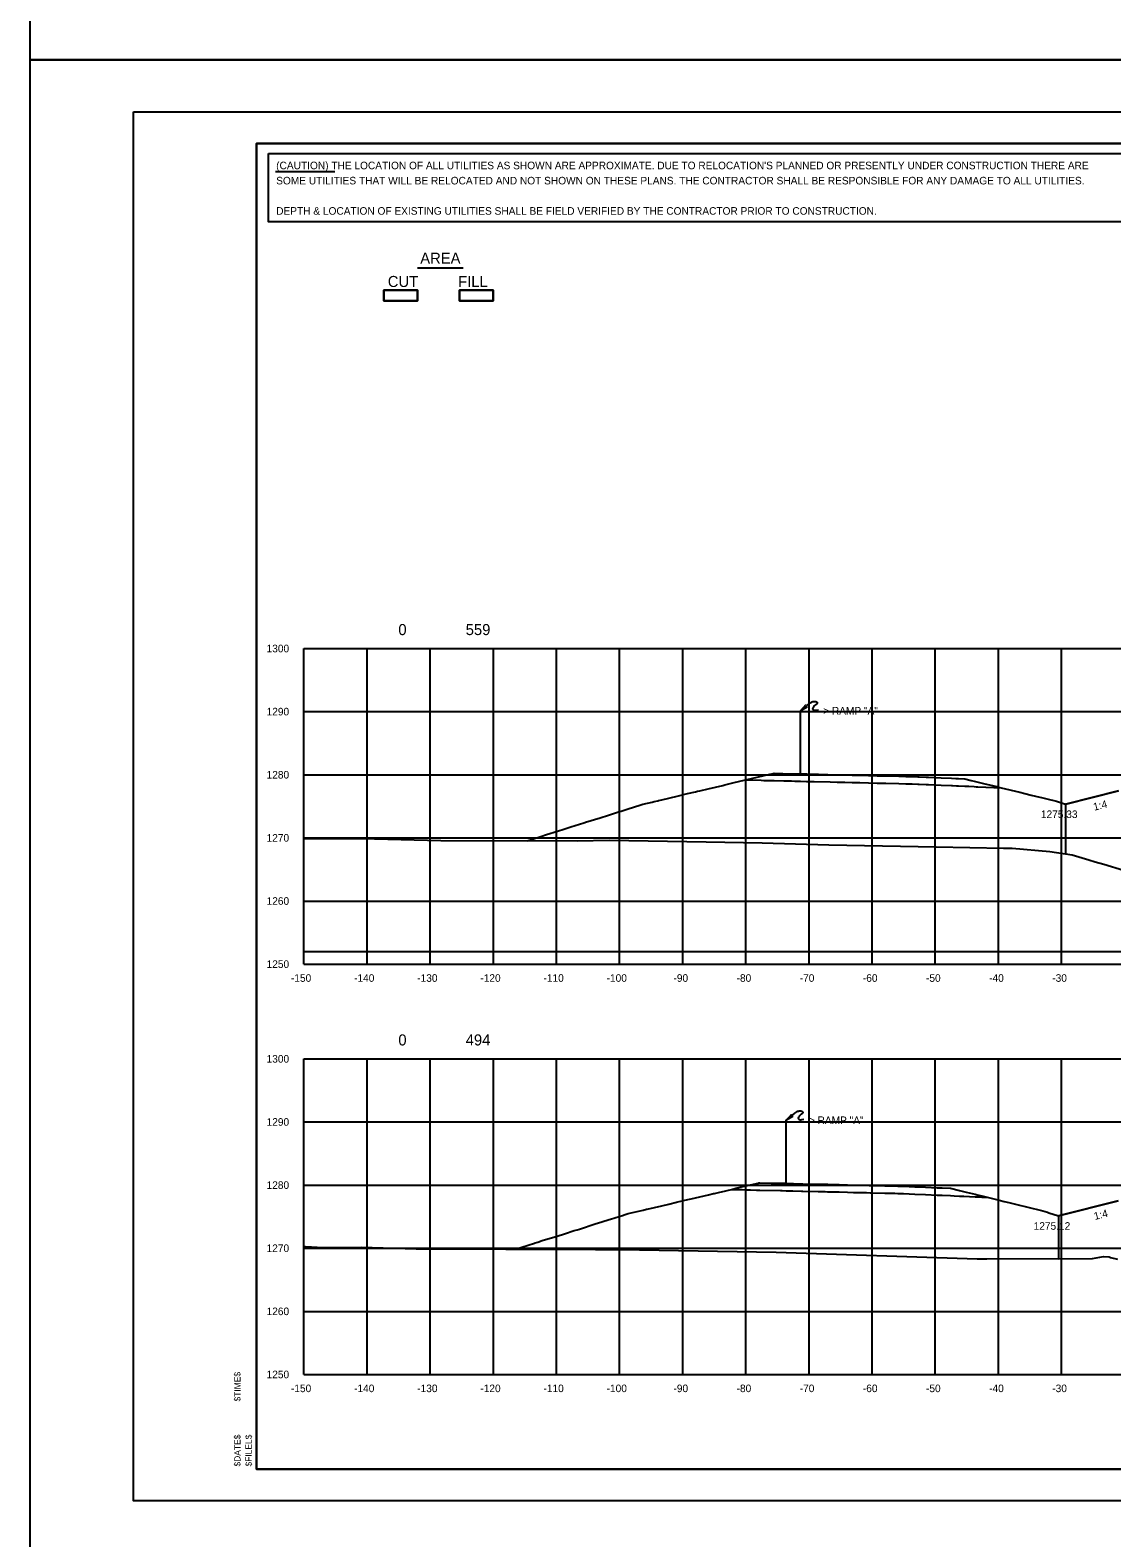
# Model space of a CAD drawing. Extents: x 2148105 to 2149976, y 144169 to 149705.
# Drawn here: x 2148219.9 to 2148391.3, y 147551 to 147789.9 of the extents above; entities that cross this region are included whole.
import ezdxf

# ---------------------------------------------------------------- set-up
doc = ezdxf.new("R2010")
doc.units = 0
for name, color, linetype in [('INR_Tracking', 7, 'Continuous'), ('PH1a-2-RampC', 7, 'Continuous'), ('PH1a-PR-DividingStrip', 7, 'Continuous'), ('PH1a-PR-Drives', 7, 'Continuous'), ('PH1a-PR-ServRd', 7, 'Continuous'), ('PH1a-TempConn-Shld', 7, 'Continuous'), ('PR-AttenuatorPad', 7, 'Continuous'), ('PR_Align_PC', 7, 'Continuous'), ('PR_Align_Ramp_E', 7, 'Continuous'), ('PR_Align_Ramp_J', 7, 'Continuous'), ('PR_Storm_Conc_Box_PH1B', 7, 'Continuous'), ('PR_Storm_Conc_Pipe', 7, 'Continuous'), ('PR_Storm_Conc_Pipe_PH1B', 7, 'Continuous'), ('PR_Storm_Inlet_CICI_PH1B', 7, 'Continuous'), ('PR_Storm_MH', 7, 'Continuous'), ('PR_Storm_MH_PH1B', 7, 'Continuous'), ('PR_Storm_Standard_Median_Drain_PH1B', 7, 'Continuous'), ('PR_Storm_Txt_PH1B', 7, 'Continuous'), ('TopCut', 7, 'Continuous'), ('TOPO_BRIDGE_Pier Cap', 7, 'Continuous')]:
    doc.layers.add(name, color=color, linetype=linetype)

msp = doc.modelspace()

# ---------------------------------------------------------------- linework, layer by layer
at = {"layer": 'INR_Tracking'}
for points in [[(2148383.97, 147667.24), (2148383.98, 147667.25), (2148392.34, 147669.34)], [(2148382.82, 147602.03), (2148382.83, 147602.03), (2148392.3, 147604.4)]]:
    msp.add_lwpolyline(points, dxfattribs=at)
at = {"layer": 'PH1a-PR-ServRd'}
msp.add_lwpolyline([(2148570.82, 147561.91), (2148255.82, 147561.91), (2148255.82, 147771.91), (2148570.82, 147771.91)], close=True, dxfattribs=at)
at = {"layer": 'PH1a-TempConn-Shld'}
msp.add_line((2148263.32, 147643.91), (2148563.32, 147643.91), dxfattribs=at)
at = {"layer": 'PR-AttenuatorPad'}
for p, q in [((2148341.97, 147672.05), (2148341.97, 147682.05)), ((2148339.69, 147607.19), (2148339.69, 147617.19))]:
    msp.add_line(p, q, dxfattribs=at)
for points in [[(2148341.97, 147682.05), (2148342.48, 147682.6), (2148342.74, 147682.91), (2148342.82, 147682.74), (2148342.97, 147682.62), (2148341.97, 147682.05)], [(2148342.98, 147682.86), (2148343.33, 147683.15), (2148343.49, 147683.28), (2148343.59, 147683.36), (2148343.69, 147683.41), (2148343.78, 147683.46), (2148343.9, 147683.5), (2148344.04, 147683.53), (2148344.13, 147683.53), (2148344.21, 147683.53), (2148344.3, 147683.53), (2148344.37, 147683.51), (2148344.42, 147683.5), (2148344.47, 147683.48), (2148344.52, 147683.45), (2148344.55, 147683.42), (2148344.59, 147683.38), (2148344.62, 147683.32), (2148344.62, 147683.26), (2148344.61, 147683.22), (2148344.55, 147683.15), (2148344.36, 147682.99), (2148344.18, 147682.83), (2148344.1, 147682.75), (2148344.04, 147682.68), (2148343.97, 147682.58), (2148343.94, 147682.52), (2148343.9, 147682.43), (2148343.89, 147682.36), (2148343.91, 147682.27), (2148343.95, 147682.2), (2148344, 147682.17), (2148344.06, 147682.15), (2148344.17, 147682.13), (2148344.3, 147682.14), (2148344.46, 147682.15), (2148344.8, 147682.19)], [(2148339.69, 147617.19), (2148340.21, 147617.74), (2148340.47, 147618.04), (2148340.55, 147617.88), (2148340.69, 147617.76), (2148339.69, 147617.19)], [(2148340.7, 147618), (2148341.05, 147618.29), (2148341.21, 147618.42), (2148341.31, 147618.49), (2148341.41, 147618.55), (2148341.51, 147618.6), (2148341.63, 147618.63), (2148341.76, 147618.66), (2148341.85, 147618.67), (2148341.94, 147618.67), (2148342.02, 147618.67), (2148342.09, 147618.65), (2148342.14, 147618.64), (2148342.2, 147618.62), (2148342.24, 147618.59), (2148342.28, 147618.56), (2148342.31, 147618.52), (2148342.34, 147618.46), (2148342.34, 147618.4), (2148342.33, 147618.36), (2148342.28, 147618.29), (2148342.09, 147618.13), (2148341.9, 147617.97), (2148341.82, 147617.89), (2148341.76, 147617.82), (2148341.7, 147617.72), (2148341.66, 147617.66), (2148341.62, 147617.57), (2148341.61, 147617.49), (2148341.64, 147617.41), (2148341.68, 147617.34), (2148341.73, 147617.31), (2148341.78, 147617.28), (2148341.9, 147617.27), (2148342.03, 147617.27), (2148342.19, 147617.29), (2148342.52, 147617.33)]]:
    msp.add_lwpolyline(points, dxfattribs=at)
at = {"layer": 'PR_Align_PC'}
msp.add_line((2148281.28, 147752.21), (2148288.56, 147752.21), dxfattribs=at)
for points in [[(2148275.98, 147748.66), (2148281.29, 147748.66), (2148281.29, 147746.97), (2148275.98, 147746.97)], [(2148275.98, 147748.66), (2148281.29, 147748.66), (2148281.29, 147746.97), (2148275.98, 147746.97)], [(2148287.98, 147748.66), (2148293.29, 147748.66), (2148293.29, 147746.97), (2148287.98, 147746.97)], [(2148287.98, 147748.66), (2148293.29, 147748.66), (2148293.29, 147746.97), (2148287.98, 147746.97)]]:
    msp.add_lwpolyline(points, close=True, dxfattribs=at)
at = {"layer": 'PR_Align_Ramp_E'}
for points in [[(2148219.95, 148025.16), (2148579.95, 148025.16), (2148579.95, 147785.16), (2148219.95, 147785.16)], [(2148219.95, 147785.16), (2148579.95, 147785.16), (2148579.95, 147545.16), (2148219.95, 147545.16)]]:
    msp.add_lwpolyline(points, close=True, dxfattribs=at)
at = {"layer": 'PR_Align_Ramp_J'}
msp.add_lwpolyline([(2148236.32, 147776.91), (2148576.32, 147776.91), (2148576.32, 147556.91), (2148236.32, 147556.91)], close=True, dxfattribs=at)
at = {"layer": 'PR_Storm_Conc_Box_PH1B'}
for p, q in [((2148263.32, 147691.91), (2148563.32, 147691.91)), ((2148263.32, 147641.91), (2148263.32, 147691.91)), ((2148273.32, 147641.91), (2148273.32, 147691.91)), ((2148283.32, 147641.91), (2148283.32, 147691.91)), ((2148293.32, 147641.91), (2148293.32, 147691.91)), ((2148303.32, 147641.91), (2148303.32, 147691.91)), ((2148313.32, 147641.91), (2148313.32, 147691.91)), ((2148323.32, 147641.91), (2148323.32, 147691.91)), ((2148333.32, 147641.91), (2148333.32, 147691.91)), ((2148343.32, 147641.91), (2148343.32, 147691.91)), ((2148353.32, 147641.91), (2148353.32, 147691.91)), ((2148363.32, 147641.91), (2148363.32, 147691.91)), ((2148373.32, 147641.91), (2148373.32, 147691.91)), ((2148383.32, 147641.91), (2148383.32, 147691.91)), ((2148263.32, 147681.91), (2148563.32, 147681.91)), ((2148263.32, 147671.91), (2148563.32, 147671.91)), ((2148263.32, 147661.91), (2148563.32, 147661.91)), ((2148263.32, 147651.91), (2148563.32, 147651.91)), ((2148263.32, 147641.91), (2148563.32, 147641.91)), ((2148263.32, 147626.91), (2148563.32, 147626.91)), ((2148263.32, 147576.91), (2148263.32, 147626.91)), ((2148273.32, 147576.91), (2148273.32, 147626.91)), ((2148283.32, 147576.91), (2148283.32, 147626.91)), ((2148293.32, 147576.91), (2148293.32, 147626.91)), ((2148303.32, 147576.91), (2148303.32, 147626.91)), ((2148313.32, 147576.91), (2148313.32, 147626.91)), ((2148323.32, 147576.91), (2148323.32, 147626.91)), ((2148333.32, 147576.91), (2148333.32, 147626.91)), ((2148343.32, 147576.91), (2148343.32, 147626.91)), ((2148353.32, 147576.91), (2148353.32, 147626.91)), ((2148363.32, 147576.91), (2148363.32, 147626.91)), ((2148373.32, 147576.91), (2148373.32, 147626.91)), ((2148383.32, 147576.91), (2148383.32, 147626.91)), ((2148263.32, 147616.91), (2148563.32, 147616.91)), ((2148263.32, 147606.91), (2148563.32, 147606.91)), ((2148263.32, 147596.91), (2148563.32, 147596.91)), ((2148263.32, 147586.91), (2148563.32, 147586.91)), ((2148263.32, 147576.91), (2148563.32, 147576.91))]:
    msp.add_line(p, q, dxfattribs=at)
at = {"layer": 'PR_Storm_Conc_Pipe'}
for points in [[(2148298.66, 147661.46), (2148300.7, 147662.1), (2148300.83, 147662.14), (2148301.75, 147662.43), (2148302.26, 147662.59), (2148304.32, 147663.25), (2148305.59, 147663.65), (2148307.65, 147664.3), (2148307.8, 147664.34), (2148307.94, 147664.39), (2148310.24, 147665.11), (2148311.56, 147665.53), (2148313.14, 147666.03), (2148313.55, 147666.16), (2148315.01, 147666.62), (2148315.18, 147666.67), (2148316.99, 147667.25), (2148318.48, 147667.59), (2148318.8, 147667.67), (2148319.36, 147667.8), (2148319.46, 147667.83), (2148320.01, 147667.96), (2148322.43, 147668.53), (2148324.09, 147668.92), (2148325.36, 147669.22), (2148325.68, 147669.29), (2148326.05, 147669.38), (2148327.36, 147669.69), (2148329.67, 147670.23), (2148329.99, 147670.31), (2148331.27, 147670.61), (2148333.28, 147671.08), (2148333.29, 147671.08), (2148333.29, 147671.09), (2148333.31, 147671.09), (2148333.36, 147671.09), (2148335.73, 147671.03), (2148336.16, 147671.02), (2148336.91, 147671), (2148337.01, 147671), (2148337.17, 147671), (2148337.56, 147670.99), (2148337.8, 147670.98), (2148339.31, 147670.95), (2148340.53, 147670.92), (2148341.07, 147670.9), (2148341.97, 147670.88), (2148342.92, 147670.86), (2148343.07, 147670.86), (2148343.15, 147670.85), (2148344.15, 147670.83), (2148346.68, 147670.77), (2148347.77, 147670.74), (2148348.47, 147670.73), (2148348.98, 147670.72), (2148350.13, 147670.69), (2148351.39, 147670.66), (2148354.1, 147670.59), (2148354.88, 147670.58), (2148354.9, 147670.57), (2148355.01, 147670.57), (2148355.49, 147670.56), (2148357.57, 147670.51), (2148358.63, 147670.49), (2148359.65, 147670.46), (2148360.55, 147670.42), (2148360.78, 147670.41), (2148361.86, 147670.37), (2148362.25, 147670.35), (2148364.25, 147670.26), (2148365.87, 147670.19), (2148366.06, 147670.19), (2148366.69, 147670.16), (2148367.01, 147670.15), (2148367.98, 147670.1), (2148368.62, 147670.08), (2148369.49, 147670.04), (2148369.82, 147670.02), (2148370.05, 147670.01), (2148372.59, 147669.9), (2148372.74, 147669.9), (2148373.11, 147669.88), (2148373.76, 147669.85), (2148376.73, 147669.13), (2148377.48, 147668.95), (2148378.5, 147668.7), (2148379.2, 147668.52), (2148380.35, 147668.24), (2148380.99, 147668.08), (2148382.54, 147667.7), (2148383.97, 147667.24)], [(2148296.83, 147596.77), (2148299.86, 147597.72), (2148299.94, 147597.75), (2148300.34, 147597.87), (2148301.07, 147598.11), (2148303.4, 147598.84), (2148304.59, 147599.21), (2148306.11, 147599.69), (2148306.57, 147599.84), (2148306.94, 147599.95), (2148309.46, 147600.75), (2148310.48, 147601.07), (2148311.65, 147601.44), (2148311.89, 147601.51), (2148313.94, 147602.16), (2148314.02, 147602.18), (2148314.67, 147602.39), (2148317.05, 147602.95), (2148317.57, 147603.07), (2148317.58, 147603.07), (2148317.66, 147603.09), (2148319.99, 147603.64), (2148321.11, 147603.9), (2148322.34, 147604.19), (2148323.44, 147604.45), (2148324.14, 147604.61), (2148324.65, 147604.73), (2148327.41, 147605.38), (2148328.19, 147605.56), (2148328.36, 147605.6), (2148329.21, 147605.8), (2148329.45, 147605.86), (2148331.02, 147606.23), (2148331.73, 147606.21), (2148332.71, 147606.19), (2148333.45, 147606.17), (2148334.04, 147606.16), (2148334.99, 147606.13), (2148335.23, 147606.13), (2148335.27, 147606.13), (2148335.52, 147606.12), (2148338.81, 147606.04), (2148339.09, 147606.03), (2148339.69, 147606.02), (2148340.64, 147606), (2148340.76, 147605.99), (2148342.11, 147605.96), (2148342.35, 147605.96), (2148344.75, 147605.9), (2148345.9, 147605.87), (2148346.27, 147605.86), (2148346.53, 147605.86), (2148348.09, 147605.82), (2148349.44, 147605.79), (2148350.35, 147605.76), (2148352.31, 147605.72), (2148352.43, 147605.71), (2148352.98, 147605.7), (2148353.41, 147605.69), (2148355.33, 147605.65), (2148356.52, 147605.62), (2148356.9, 147605.61), (2148357.41, 147605.6), (2148357.98, 147605.57), (2148358.08, 147605.57), (2148358.29, 147605.56), (2148360.06, 147605.48), (2148361.76, 147605.41), (2148363.6, 147605.33), (2148363.67, 147605.33), (2148363.86, 147605.32), (2148364.39, 147605.29), (2148365.75, 147605.24), (2148366.29, 147605.21), (2148367.14, 147605.18), (2148367.52, 147605.16), (2148367.82, 147605.15), (2148369.63, 147605.07), (2148370.35, 147605.04), (2148370.68, 147605.02), (2148371.55, 147604.99), (2148373.46, 147604.52), (2148374.23, 147604.33), (2148374.95, 147604.15), (2148375.41, 147604.04), (2148376.45, 147603.79), (2148377.77, 147603.46), (2148380.34, 147602.83), (2148381.08, 147602.6), (2148381.18, 147602.56), (2148381.3, 147602.52), (2148381.31, 147602.52), (2148382.82, 147602.03)]]:
    msp.add_lwpolyline(points, dxfattribs=at)
at = {"layer": 'PR_Storm_Conc_Pipe_PH1B'}
msp.add_lwpolyline([(2148255.82, 147561.91), (2148570.82, 147561.91), (2148570.82, 147771.91), (2148255.82, 147771.91)], close=True, dxfattribs=at)
msp.add_lwpolyline([(2148255.82, 147561.91), (2148570.82, 147561.91), (2148570.82, 147771.91), (2148255.82, 147771.91)], close=True, dxfattribs=at)
at = {"layer": 'PR_Storm_Inlet_CICI_PH1B'}
for points in [[(2148263.32, 147661.81), (2148263.51, 147661.8), (2148272.37, 147661.82), (2148285.01, 147661.5), (2148306.6, 147661.43), (2148311.69, 147661.57), (2148327.03, 147661.28), (2148335.91, 147661.13), (2148346.44, 147660.79), (2148363.47, 147660.5), (2148374.11, 147660.28), (2148375.52, 147660.29), (2148381.45, 147659.73), (2148384.99, 147659.21), (2148387.62, 147658.41), (2148388.62, 147658.12), (2148390.04, 147657.73), (2148393.15, 147656.79)], [(2148263.32, 147597.19), (2148263.58, 147597.19), (2148266.34, 147597.03), (2148272.4, 147597.05), (2148281.1, 147596.83), (2148309.48, 147596.73), (2148313.89, 147596.69), (2148316.47, 147596.64), (2148338.09, 147596.27), (2148369.94, 147595.25), (2148370.38, 147595.24), (2148371.46, 147595.23), (2148388.24, 147595.27), (2148389.99, 147595.59), (2148390.85, 147595.54), (2148391.05, 147595.44), (2148392.19, 147595.18)]]:
    msp.add_lwpolyline(points, dxfattribs=at)
at = {"layer": 'PR_Storm_MH'}
msp.add_line((2148258.8, 147767.46), (2148268.21, 147767.46), dxfattribs=at)
msp.add_lwpolyline([(2148257.69, 147770.34), (2148420.12, 147770.34), (2148420.12, 147759.47), (2148257.69, 147759.47)], close=True, dxfattribs=at)
at = {"layer": 'PR_Storm_Standard_Median_Drain_PH1B'}
for p, q in [((2148263.32, 147641.91), (2148263.32, 147691.91)), ((2148263.32, 147641.91), (2148563.32, 147641.91)), ((2148263.32, 147576.91), (2148263.32, 147626.91)), ((2148263.32, 147576.91), (2148563.32, 147576.91))]:
    msp.add_line(p, q, dxfattribs=at)
at = {"layer": 'PR_Storm_Txt_PH1B'}
for points in [[(2148333.31, 147671.09), (2148335.3, 147671.56), (2148336.91, 147671.94), (2148337.13, 147671.99), (2148337.17, 147672), (2148337.44, 147672.06), (2148337.8, 147672.15), (2148340.53, 147672.08), (2148341.07, 147672.07), (2148341.97, 147672.05), (2148342.92, 147672.03), (2148343.07, 147672.02), (2148344.01, 147672), (2148344.15, 147672), (2148344.81, 147671.98), (2148347.77, 147671.91), (2148348.47, 147671.89), (2148348.98, 147671.88), (2148350.13, 147671.85), (2148351.39, 147671.82), (2148354.1, 147671.76), (2148354.88, 147671.74), (2148354.9, 147671.74), (2148355.01, 147671.74), (2148355.49, 147671.73), (2148357.57, 147671.68), (2148358.63, 147671.65), (2148359.15, 147671.64), (2148359.65, 147671.63), (2148360.55, 147671.59), (2148360.78, 147671.58), (2148361.86, 147671.53), (2148362.25, 147671.52), (2148364.25, 147671.43), (2148365.87, 147671.36), (2148366.55, 147671.33), (2148366.69, 147671.33), (2148367.01, 147671.31), (2148367.98, 147671.27), (2148369, 147671.02), (2148369.49, 147670.9), (2148370.98, 147670.53), (2148372.59, 147670.14), (2148373.05, 147670.03), (2148373.11, 147670.01), (2148373.76, 147669.85)], [(2148331.02, 147606.23), (2148331.73, 147606.4), (2148333.59, 147606.83), (2148334.99, 147607.16), (2148335.26, 147607.23), (2148335.27, 147607.23), (2148335.38, 147607.25), (2148335.52, 147607.29), (2148337.3, 147607.24), (2148338.81, 147607.21), (2148339.09, 147607.2), (2148339.69, 147607.19), (2148340.76, 147607.16), (2148340.88, 147607.16), (2148342.36, 147607.12), (2148344.75, 147607.07), (2148345.89, 147607.04), (2148346.27, 147607.03), (2148346.53, 147607.02), (2148348.1, 147606.99), (2148349.44, 147606.95), (2148351.63, 147606.9), (2148352.31, 147606.88), (2148352.87, 147606.87), (2148352.98, 147606.87), (2148355.33, 147606.81), (2148356.52, 147606.78), (2148356.9, 147606.77), (2148357.41, 147606.76), (2148357.98, 147606.74), (2148358.08, 147606.73), (2148358.29, 147606.72), (2148360.06, 147606.65), (2148361.76, 147606.58), (2148363.6, 147606.5), (2148363.67, 147606.49), (2148363.86, 147606.48), (2148364.39, 147606.46), (2148365.75, 147606.4), (2148367.14, 147606.06), (2148368.19, 147605.81), (2148369.63, 147605.45), (2148369.93, 147605.38), (2148370.69, 147605.2), (2148371.55, 147604.99)]]:
    msp.add_lwpolyline(points, dxfattribs=at)
at = {"layer": 'TopCut'}
for points in [[(2148287.98, 147746.97), (2148293.29, 147746.97), (2148293.29, 147748.66), (2148287.98, 147748.66), (2148287.98, 147746.97)], [(2148392.34, 147669.34), (2148383.98, 147667.25), (2148383.97, 147667.24), (2148383.97, 147659.36), (2148384.99, 147659.21), (2148387.62, 147658.41), (2148388.62, 147658.12), (2148390.04, 147657.73), (2148393.15, 147656.79)], [(2148392.3, 147604.4), (2148382.83, 147602.03), (2148382.82, 147602.03), (2148382.82, 147595.25), (2148388.24, 147595.27), (2148389.99, 147595.59), (2148390.85, 147595.54), (2148391.05, 147595.44), (2148392.19, 147595.18)]]:
    msp.add_lwpolyline(points, dxfattribs=at)
at = {"layer": 'TOPO_BRIDGE_Pier Cap'}
msp.add_lwpolyline([(2148275.98, 147746.97), (2148281.29, 147746.97), (2148281.29, 147748.66), (2148275.98, 147748.66), (2148275.98, 147746.97)], dxfattribs=at)

# ---------------------------------------------------------------- texts
at = {"layer": 'PH1a-2-RampC'}
for s, p in [('1275.33', (2148380.05, 147665.05)), ('1275.12', (2148378.9, 147599.83))]:
    msp.add_text(s, height=1.2, dxfattribs=at).set_placement(p)
at = {"layer": 'PH1a-PR-DividingStrip'}
for rotation, p in [(14.039, (2148388.5, 147666.2)), (14.04, (2148388.6, 147601.37))]:
    msp.add_text('1:4', height=1.2, rotation=rotation, dxfattribs=at).set_placement(p)
at = {"layer": 'PH1a-PR-Drives'}
for s, p in [('$TIME$', (2148253.27, 147572.63)), ('$DATE$', (2148253.27, 147562.33)), ('$FILEL$', (2148255.05, 147562.33))]:
    msp.add_text(s, height=1, rotation=90, dxfattribs=at).set_placement(p)
at = {"layer": 'PR-AttenuatorPad'}
for p in [(2148345.56, 147681.44), (2148343.29, 147616.58)]:
    msp.add_text('> RAMP "A"', height=1.2, rotation=360, dxfattribs=at).set_placement(p)
at = {"layer": 'PR_Align_PC'}
for s, p in [('AREA', (2148281.74, 147752.86)), ('CUT', (2148276.6, 147749.17)), ('FILL', (2148287.74, 147749.17)), ('0', (2148278.27, 147694.03)), ('559', (2148288.94, 147694.03)), ('0', (2148278.27, 147629.03)), ('494', (2148288.94, 147629.03))]:
    msp.add_text(s, height=1.75, dxfattribs=at).set_placement(p)
at = {"layer": 'PR_Storm_MH'}
for s, p in [("(CAUTION) THE LOCATION OF ALL UTILITIES AS SHOWN ARE APPROXIMATE. DUE TO RELOCATION'S PLANNED OR PRESENTLY UNDER CONSTRUCTION THERE ARE ", (2148258.92, 147767.82)), ('SOME UTILITIES THAT WILL BE RELOCATED AND NOT SHOWN ON THESE PLANS. THE CONTRACTOR SHALL BE RESPONSIBLE FOR ANY DAMAGE TO ALL UTILITIES.', (2148258.92, 147765.42)), ('DEPTH & LOCATION OF EXISTING UTILITIES SHALL BE FIELD VERIFIED BY THE CONTRACTOR PRIOR TO CONSTRUCTION.', (2148258.92, 147760.62))]:
    msp.add_text(s, height=1.2, dxfattribs=at).set_placement(p)
at = {"layer": 'PR_Storm_MH_PH1B'}
for s, p in [('1300', (2148257.4, 147691.31)), ('1290', (2148257.4, 147681.31)), ('1280', (2148257.4, 147671.31)), ('1270', (2148257.4, 147661.31)), ('1260', (2148257.4, 147651.31)), ('1250', (2148257.4, 147641.31)), ('-150', (2148261.26, 147639.11)), ('-140', (2148271.26, 147639.11)), ('-130', (2148281.26, 147639.11)), ('-120', (2148291.26, 147639.11)), ('-110', (2148301.26, 147639.11)), ('-100', (2148311.26, 147639.11)), ('-90', (2148321.85, 147639.11)), ('-80', (2148331.85, 147639.11)), ('-70', (2148341.85, 147639.11)), ('-60', (2148351.85, 147639.11)), ('-50', (2148361.85, 147639.11)), ('-40', (2148371.85, 147639.11)), ('-30', (2148381.85, 147639.11)), ('1300', (2148257.4, 147626.31)), ('1290', (2148257.4, 147616.31)), ('1280', (2148257.4, 147606.31)), ('1270', (2148257.4, 147596.31)), ('1260', (2148257.4, 147586.31)), ('1250', (2148257.4, 147576.31)), ('-150', (2148261.26, 147574.11)), ('-140', (2148271.26, 147574.11)), ('-130', (2148281.26, 147574.11)), ('-120', (2148291.26, 147574.11)), ('-110', (2148301.26, 147574.11)), ('-100', (2148311.26, 147574.11)), ('-90', (2148321.85, 147574.11)), ('-80', (2148331.85, 147574.11)), ('-70', (2148341.85, 147574.11)), ('-60', (2148351.85, 147574.11)), ('-50', (2148361.85, 147574.11)), ('-40', (2148371.85, 147574.11)), ('-30', (2148381.85, 147574.11))]:
    msp.add_text(s, height=1.2, dxfattribs=at).set_placement(p)

doc.saveas('drawing.dxf')
